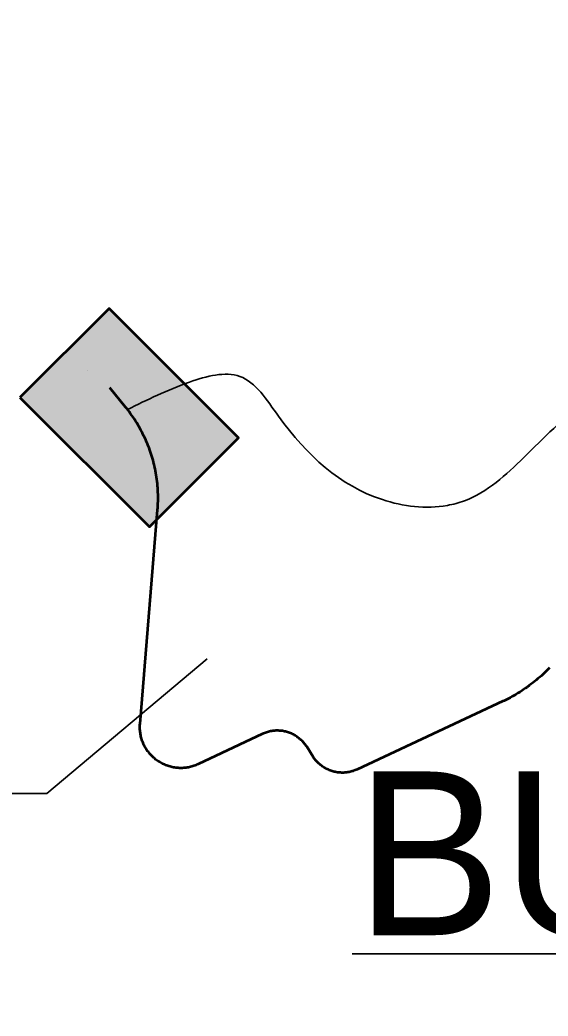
# Model space of a CAD drawing. Extents: x 553962 to 842807, y 8883888 to 9032388.
# Drawn here: x 591881 to 593171, y 8965001 to 8967435 of the extents above; entities that cross this region are included whole.
import ezdxf

# ---------------------------------------------------------------- set-up
doc = ezdxf.new("R2010")
doc.units = 0
doc.header["$LTSCALE"] = 150
doc.linetypes.add('MEDIUM_DASHED', pattern=[4.5, 3, -1.5])
for name, color, linetype, lineweight in [('20', 7, 'Continuous', 35), ('40', 7, 'Continuous', 60), ('60', 7, 'Continuous', 53), ('9', 7, 'Continuous', 90)]:
    doc.layers.add(name, color=color, linetype=linetype, lineweight=lineweight)

msp = doc.modelspace()

# ---------------------------------------------------------------- hatches: boundary and pattern name
at = {"layer": '60'}
msp.add_hatch(color=256, dxfattribs=at).paths.add_polyline_path([(591880.6, 8966512.4), (592197.1, 8966195.8), (592414.7, 8966413.3), (592098.2, 8966729.9)])

# ---------------------------------------------------------------- linework, layer by layer
at = {"layer": '20'}
for points in [[(592143.5, 8966482.5), (592144.7, 8966481), (592147.9, 8966476.8), (592151, 8966472.5), (592154.1, 8966468.2), (592157.1, 8966463.9), (592160.1, 8966459.5), (592163, 8966455), (592165.8, 8966450.6), (592168.5, 8966446), (592171.2, 8966441.5), (592173.8, 8966436.9), (592176.3, 8966432.2), (592178.8, 8966427.5), (592181.2, 8966422.8), (592183.5, 8966418.1), (592185.8, 8966413.3), (592188, 8966408.5), (592190.1, 8966403.6), (592192.1, 8966398.7), (592194.1, 8966393.8), (592196, 8966388.9), (592197.8, 8966383.9), (592199.5, 8966378.9), (592201.2, 8966373.9), (592202.7, 8966368.8), (592204.2, 8966363.8), (592205.7, 8966358.7), (592207, 8966353.5), (592208.3, 8966348.4), (592209.5, 8966343.2), (592210.6, 8966338.1), (592211.7, 8966332.9), (592212.6, 8966327.7), (592213.5, 8966322.5), (592214.3, 8966317.2), (592215.1, 8966312), (592215.7, 8966306.8), (592216.3, 8966301.5), (592216.8, 8966296.2), (592217.2, 8966290.9), (592217.5, 8966285.7), (592217.7, 8966280.4), (592217.9, 8966275.1), (592218, 8966269.8), (592218, 8966264.5), (592217.9, 8966259.2), (592217.8, 8966253.9), (592217.5, 8966248.6), (592217.2, 8966243.4), (592216.8, 8966238.1), (592174.1, 8965715.1), (592173.9, 8965712.4), (592173.8, 8965709.6), (592173.7, 8965706.7), (592173.8, 8965703.9), (592173.9, 8965701.1)], [(592548.8, 8965688.7), (592551.1, 8965687.5), (592553.4, 8965686.2), (592555.6, 8965684.8), (592557.8, 8965683.4), (592559.9, 8965681.9), (592562, 8965680.3), (592564, 8965678.7), (592566, 8965677), (592567.9, 8965675.2), (592569.8, 8965673.4), (592571.6, 8965671.5), (592573.3, 8965669.6), (592575.1, 8965667.6), (592576.7, 8965665.6), (592578.2, 8965663.5), (592579.8, 8965661.3), (592581.2, 8965659.2), (592596.9, 8965634.7), (592598.2, 8965632.8), (592599.7, 8965630.6), (592601.2, 8965628.5), (592602.8, 8965626.5), (592604.5, 8965624.5), (592606.3, 8965622.6), (592608.1, 8965620.7), (592610, 8965618.9), (592611.9, 8965617.1), (592613.8, 8965615.4), (592615.9, 8965613.8), (592617.9, 8965612.2), (592620.1, 8965610.7), (592622.2, 8965609.2), (592624.4, 8965607.8), (592626.7, 8965606.5), (592629, 8965605.2), (592631.3, 8965604.1), (592633.7, 8965603), (592636.1, 8965601.9), (592638.5, 8965601), (592640.9, 8965600.1), (592643.4, 8965599.3), (592645.9, 8965598.6), (592648.5, 8965597.9), (592651, 8965597.3), (592653.6, 8965596.8), (592656.1, 8965596.4), (592658.7, 8965596.1), (592661.3, 8965595.8), (592663.9, 8965595.7), (592666.5, 8965595.6), (592669.1, 8965595.5), (592671.7, 8965595.6), (592674.3, 8965595.7), (592676.9, 8965596), (592679.5, 8965596.2), (592682.1, 8965596.6), (592684.7, 8965597.1), (592687.2, 8965597.6), (592689.8, 8965598.2), (592692.3, 8965598.9), (592694.8, 8965599.7), (592697.2, 8965600.6), (592699.7, 8965601.5), (592702.1, 8965602.5), (592704.5, 8965603.5), (593060.5, 8965770), (593063.3, 8965771.3), (593068.3, 8965773.8), (593073.2, 8965776.2), (593078.1, 8965778.8), (593082.9, 8965781.4), (593087.8, 8965784.1), (593092.5, 8965786.9), (593097.2, 8965789.7), (593101.9, 8965792.6), (593106.6, 8965795.6), (593111.2, 8965798.6), (593115.7, 8965801.7), (593120.2, 8965804.9), (593124.7, 8965808.2), (593129.1, 8965811.5), (593133.5, 8965814.8), (593137.8, 8965818.2), (593142.1, 8965821.7), (593146.3, 8965825.3), (593150.5, 8965828.9), (593154.6, 8965832.6), (593158.6, 8965836.3), (593162.7, 8965840.1), (593166.6, 8965843.9), (593170.5, 8965847.8), (593174.3, 8965851.8)], [(592173.9, 8965701.1), (592174.1, 8965698.2), (592174.4, 8965695.4), (592174.8, 8965692.6), (592175.2, 8965689.8), (592175.7, 8965687.1), (592176.3, 8965684.3), (592177, 8965681.6), (592177.8, 8965678.8), (592178.6, 8965676.1), (592179.5, 8965673.4), (592180.5, 8965670.8), (592181.6, 8965668.2), (592182.7, 8965665.6), (592183.9, 8965663), (592185.2, 8965660.5), (592186.5, 8965658), (592187.9, 8965655.6), (592189.4, 8965653.2), (592191, 8965650.8), (592192.6, 8965648.5), (592194.3, 8965646.2), (592196, 8965644), (592197.8, 8965641.8), (592199.7, 8965639.7), (592201.6, 8965637.6), (592203.6, 8965635.6), (592205.7, 8965633.7), (592207.8, 8965631.8), (592209.9, 8965629.9), (592212.1, 8965628.2), (592214.4, 8965626.4), (592216.7, 8965624.8), (592219, 8965623.2), (592221.4, 8965621.7), (592223.8, 8965620.2), (592226.3, 8965618.9), (592228.8, 8965617.6), (592231.4, 8965616.3), (592233.9, 8965615.2), (592236.6, 8965614.1), (592239.2, 8965613.1), (592241.9, 8965612.1), (592244.6, 8965611.3), (592247.3, 8965610.5), (592250, 8965609.8), (592252.8, 8965609.1), (592255.5, 8965608.6), (592258.3, 8965608.1), (592261.1, 8965607.7), (592263.9, 8965607.4), (592266.8, 8965607.2), (592269.6, 8965607), (592272.4, 8965606.9), (592275.2, 8965606.9), (592278.1, 8965607), (592280.9, 8965607.2), (592283.7, 8965607.4), (592286.5, 8965607.7), (592289.3, 8965608.1), (592292.1, 8965608.6), (592294.9, 8965609.2), (592297.6, 8965609.8), (592300.4, 8965610.5), (592303.1, 8965611.3), (592305.8, 8965612.2), (592308.4, 8965613.1), (592311.1, 8965614.1), (592313.7, 8965615.2), (592316.3, 8965616.4), (592473.5, 8965690.3), (592475.7, 8965691.3), (592478.1, 8965692.3), (592480.6, 8965693.2), (592483, 8965694.1), (592485.5, 8965694.8), (592488, 8965695.6), (592490.6, 8965696.2), (592493.1, 8965696.7), (592495.7, 8965697.2), (592498.3, 8965697.6), (592500.9, 8965697.9), (592503.5, 8965698.1), (592506.1, 8965698.3), (592508.7, 8965698.3), (592511.3, 8965698.3), (592513.9, 8965698.2), (592516.5, 8965698.1), (592519.1, 8965697.8), (592521.7, 8965697.5), (592524.2, 8965697.1), (592526.8, 8965696.6), (592529.3, 8965696), (592531.9, 8965695.4), (592534.4, 8965694.7), (592536.9, 8965693.8), (592539.3, 8965693), (592541.8, 8965692), (592544.2, 8965691), (592546.5, 8965689.9), (592548.8, 8965688.7)]]:
    msp.add_lwpolyline(points, dxfattribs=at)
for points in [[(593552, 8966089.7), (593471.2, 8966335.1), (593362.5, 8966519.2), (593329.1, 8966524.7), (593265, 8966499.6), (593111.7, 8966365.8), (592966.7, 8966259.8), (592924.9, 8966248.6), (592766.1, 8966262.6), (592512.5, 8966466.2), (592417.7, 8966563.8), (592295.1, 8966549.8), (592143.4, 8966482.6)], [(592143.4, 8966482.6), (592295.1, 8966549.8), (592417.7, 8966563.8), (592512.5, 8966466.2), (592766.1, 8966262.6), (592924.9, 8966248.6), (592966.7, 8966259.8), (593111.7, 8966365.8), (593265, 8966499.6), (593329.1, 8966524.7), (593362.5, 8966519.2), (593471.2, 8966335.1), (593552, 8966089.7)]]:
    msp.add_spline(points, degree=3, dxfattribs=at)
at = {"layer": '40', "lineweight": 35}
for points in [[(592338, 8965874), (591946.5, 8965544.8), (590577.5, 8965544.8)], [(594462, 8965811.3), (594172.2, 8965153), (592692, 8965153)]]:
    msp.add_lwpolyline(points, dxfattribs=at)
at = {"layer": '60', "linetype": 'MEDIUM_DASHED'}
msp.add_line((590193.6, 8967396.9), (592045.8, 8966577.4), dxfattribs=at)
at = {"layer": '60'}
msp.add_lwpolyline([(591880.6, 8966512.4), (592197.1, 8966195.8), (592414.7, 8966413.3), (592098.2, 8966729.9)], close=True, dxfattribs=at)
for points in [[(592173.9, 8965701.1), (592173.8, 8965703.9), (592173.7, 8965706.7), (592173.8, 8965709.6), (592173.9, 8965712.4), (592174.1, 8965715.1), (592216.8, 8966238.1), (592217.2, 8966243.4), (592217.5, 8966248.6), (592217.8, 8966253.9), (592217.9, 8966259.2), (592218, 8966264.5), (592218, 8966269.8), (592217.9, 8966275.1), (592217.7, 8966280.4), (592217.5, 8966285.7), (592217.2, 8966290.9), (592216.8, 8966296.2), (592216.3, 8966301.5), (592215.7, 8966306.8), (592215.1, 8966312), (592214.3, 8966317.2), (592213.5, 8966322.5), (592212.6, 8966327.7), (592211.7, 8966332.9), (592210.6, 8966338.1), (592209.5, 8966343.2), (592208.3, 8966348.4), (592207, 8966353.5), (592205.7, 8966358.7), (592204.2, 8966363.8), (592202.7, 8966368.8), (592201.2, 8966373.9), (592199.5, 8966378.9), (592197.8, 8966383.9), (592196, 8966388.9), (592194.1, 8966393.8), (592192.1, 8966398.7), (592190.1, 8966403.6), (592188, 8966408.5), (592185.8, 8966413.3), (592183.5, 8966418.1), (592181.2, 8966422.8), (592178.8, 8966427.5), (592176.3, 8966432.2), (592173.8, 8966436.9), (592171.2, 8966441.5), (592168.5, 8966446), (592165.8, 8966450.6), (592163, 8966455), (592160.1, 8966459.5), (592157.1, 8966463.9), (592154.1, 8966468.2), (592151, 8966472.5), (592147.9, 8966476.8), (592144.7, 8966481), (592141.4, 8966485.1), (592138.4, 8966488.8), (592100.1, 8966535.4)], [(593174.3, 8965851.8), (593170.5, 8965847.8), (593166.6, 8965843.9), (593162.7, 8965840.1), (593158.6, 8965836.3), (593154.6, 8965832.6), (593150.5, 8965828.9), (593146.3, 8965825.3), (593142.1, 8965821.7), (593137.8, 8965818.2), (593133.5, 8965814.8), (593129.1, 8965811.5), (593124.7, 8965808.2), (593120.2, 8965804.9), (593115.7, 8965801.8), (593111.2, 8965798.7), (593106.6, 8965795.6), (593101.9, 8965792.6), (593097.2, 8965789.7), (593092.5, 8965786.9), (593087.8, 8965784.1), (593082.9, 8965781.4), (593078.1, 8965778.8), (593073.2, 8965776.3), (593068.3, 8965773.8), (593063.3, 8965771.4), (593060.5, 8965770), (592704.5, 8965603.5), (592702.1, 8965602.5), (592699.7, 8965601.5), (592697.2, 8965600.6), (592694.8, 8965599.7), (592692.3, 8965598.9), (592689.8, 8965598.2), (592687.2, 8965597.6), (592684.7, 8965597.1), (592682.1, 8965596.6), (592679.5, 8965596.3), (592676.9, 8965596), (592674.3, 8965595.7), (592671.7, 8965595.6), (592669.1, 8965595.5), (592666.5, 8965595.6), (592663.9, 8965595.7), (592661.3, 8965595.8), (592658.7, 8965596.1), (592656.1, 8965596.4), (592653.6, 8965596.8), (592651, 8965597.3), (592648.5, 8965597.9), (592645.9, 8965598.6), (592643.4, 8965599.3), (592640.9, 8965600.1), (592638.5, 8965601), (592636.1, 8965602), (592633.7, 8965603), (592631.3, 8965604.1), (592629, 8965605.3), (592626.7, 8965606.5), (592624.4, 8965607.8), (592622.2, 8965609.2), (592620.1, 8965610.7), (592617.9, 8965612.2), (592615.9, 8965613.8), (592613.8, 8965615.4), (592611.9, 8965617.1), (592610, 8965618.9), (592608.1, 8965620.7), (592606.3, 8965622.6), (592604.5, 8965624.5), (592602.8, 8965626.5), (592601.2, 8965628.5), (592599.7, 8965630.6), (592598.2, 8965632.8), (592596.9, 8965634.7), (592581.2, 8965659.2), (592579.8, 8965661.3), (592578.2, 8965663.5), (592576.7, 8965665.6), (592575.1, 8965667.6), (592573.3, 8965669.6), (592571.6, 8965671.5), (592569.8, 8965673.4), (592567.9, 8965675.2), (592566, 8965677), (592564, 8965678.7), (592562, 8965680.3), (592559.9, 8965681.9), (592557.8, 8965683.4), (592555.6, 8965684.8), (592553.4, 8965686.2), (592551.1, 8965687.5), (592548.8, 8965688.8)], [(592548.8, 8965688.8), (592546.5, 8965689.9), (592544.2, 8965691), (592541.8, 8965692), (592539.3, 8965693), (592536.9, 8965693.9), (592534.4, 8965694.7), (592531.9, 8965695.4), (592529.3, 8965696), (592526.8, 8965696.6), (592524.2, 8965697.1), (592521.7, 8965697.5), (592519.1, 8965697.8), (592516.5, 8965698.1), (592513.9, 8965698.2), (592511.3, 8965698.3), (592508.7, 8965698.3), (592506.1, 8965698.3), (592503.5, 8965698.1), (592500.9, 8965697.9), (592498.3, 8965697.6), (592495.7, 8965697.2), (592493.1, 8965696.7), (592490.6, 8965696.2), (592488, 8965695.6), (592485.5, 8965694.9), (592483, 8965694.1), (592480.6, 8965693.2), (592478.1, 8965692.3), (592475.7, 8965691.3), (592473.5, 8965690.3), (592316.3, 8965616.4), (592313.7, 8965615.2), (592311.1, 8965614.2), (592308.4, 8965613.1), (592305.8, 8965612.2), (592303.1, 8965611.3), (592300.4, 8965610.5), (592297.6, 8965609.8), (592294.9, 8965609.2), (592292.1, 8965608.6), (592289.3, 8965608.1), (592286.5, 8965607.7), (592283.7, 8965607.4), (592280.9, 8965607.2), (592278.1, 8965607), (592275.2, 8965606.9), (592272.4, 8965606.9), (592269.6, 8965607), (592266.8, 8965607.2), (592263.9, 8965607.4), (592261.1, 8965607.7), (592258.3, 8965608.1), (592255.5, 8965608.6), (592252.8, 8965609.1), (592250, 8965609.8), (592247.3, 8965610.5), (592244.6, 8965611.3), (592241.9, 8965612.1), (592239.2, 8965613.1), (592236.6, 8965614.1), (592233.9, 8965615.2), (592231.4, 8965616.3), (592228.8, 8965617.6), (592226.3, 8965618.9), (592223.8, 8965620.3), (592221.4, 8965621.7), (592219, 8965623.2), (592216.7, 8965624.8), (592214.4, 8965626.5), (592212.1, 8965628.2), (592209.9, 8965629.9), (592207.8, 8965631.8), (592205.7, 8965633.7), (592203.6, 8965635.6), (592201.6, 8965637.6), (592199.7, 8965639.7), (592197.8, 8965641.8), (592196, 8965644), (592194.3, 8965646.2), (592192.6, 8965648.5), (592191, 8965650.8), (592189.4, 8965653.2), (592187.9, 8965655.6), (592186.5, 8965658), (592185.2, 8965660.5), (592183.9, 8965663), (592182.7, 8965665.6), (592181.6, 8965668.2), (592180.5, 8965670.8), (592179.5, 8965673.5), (592178.6, 8965676.1), (592177.8, 8965678.8), (592177, 8965681.6), (592176.3, 8965684.3), (592175.7, 8965687.1), (592175.2, 8965689.8), (592174.8, 8965692.6), (592174.4, 8965695.5), (592174.1, 8965698.3), (592173.9, 8965701.1)]]:
    msp.add_lwpolyline(points, dxfattribs=at)
at = {"layer": '9'}
msp.add_spline([(592698.5, 8977198.4), (599903.5, 8973292.7), (608459.2, 8968138.2), (612674.8, 8965332.6), (616842, 8962096.4), (620005, 8958671.2), (621134, 8957974.7), (621473.4, 8956805.3), (621586.2, 8956597.5)], degree=3, dxfattribs=at)

# ---------------------------------------------------------------- texts
at = {"layer": '40'}
msp.add_text('BU-03', height=400, dxfattribs=at).set_placement((592700.9, 8965198.6))

doc.saveas('drawing.dxf')
